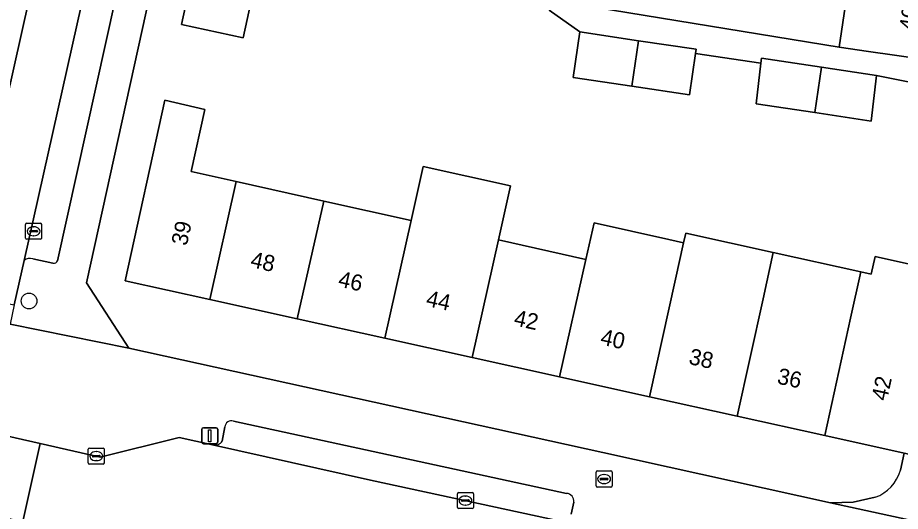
# Model space of a CAD drawing. Extents: x 162172 to 163187, y 382874 to 383685.
# Drawn here: x 162963.6 to 163018.5, y 383107.2 to 383137.9 of the extents above; entities that cross this region are included whole.
import ezdxf

# ---------------------------------------------------------------- set-up
doc = ezdxf.new("R2010")
doc.units = 0
for name, color, linetype in [('IMGEO_Boom', 7, 'Continuous'), ('IMGEO_Brandkraan', 7, 'Continuous'), ('IMGEO_Erf', 7, 'Continuous'), ('IMGEO_Kolk', 7, 'Continuous'), ('IMGEO_Lichtmast', 7, 'Continuous'), ('IMGEO_Pand', 7, 'Continuous'), ('IMGEO_Pand_nummerreeks', 7, 'Continuous'), ('IMGEO_Parkeervlak_open', 7, 'Continuous'), ('IMGEO_Rijbaan_lokaal_open', 7, 'Continuous'), ('IMGEO_Voetpad_open', 7, 'Continuous')]:
    doc.layers.add(name, color=color, linetype=linetype)

msp = doc.modelspace()

# ---------------------------------------------------------------- linework, layer by layer
at = {"layer": 'IMGEO_Boom'}
msp.add_circle((162964.351, 383120.27), 0.489, dxfattribs=at)
at = {"layer": 'IMGEO_Brandkraan'}
for p, q in [((162999.584, 383108.78), (162999.584, 383109.632)), ((162999.659, 383109.706), (163000.511, 383109.706)), ((163000.072, 383109.486), (163000.097, 383109.486)), ((163000.585, 383109.632), (163000.585, 383108.78)), ((162999.843, 383109.2), (162999.843, 383109.212)), ((163000.281, 383109.163), (162999.883, 383109.163)), ((162999.886, 383109.249), (163000.284, 383109.249)), ((163000.095, 383108.926), (163000.07, 383108.926)), ((163000.327, 383109.212), (163000.327, 383109.2)), ((163000.511, 383108.706), (162999.659, 383108.706))]:
    msp.add_line(p, q, dxfattribs=at)
for points in [[(162999.584, 383108.78), (162999.584, 383109.632)], [(162999.659, 383109.706), (163000.511, 383109.706)], [(163000.585, 383109.632), (163000.585, 383108.78)], [(163000.511, 383108.706), (162999.659, 383108.706)]]:
    msp.add_lwpolyline(points, dxfattribs=at)
for centre, radius, start, end in [((162999.661, 383109.63), 0.0765, 91.552, 178.448), ((162999.661, 383109.63), 0.0765, 91.552, 178.448), ((163000.509, 383109.63), 0.0765, 1.552, 88.448), ((163000.509, 383109.63), 0.0765, 1.552, 88.448), ((162999.883, 383109.209), 0.0403, 85.8775, 175.7526), ((162999.88, 383109.199), 0.0366, 178.938, 274.7102), ((163000.284, 383109.206), 0.043, 264.8664, 352.4533), ((163000.288, 383109.211), 0.0386, 1.7309, 96.639), ((162999.661, 383108.782), 0.0765, 181.552, 268.448), ((162999.661, 383108.782), 0.0765, 181.552, 268.448), ((163000.509, 383108.782), 0.0765, 271.552, 358.448), ((163000.509, 383108.782), 0.0765, 271.552, 358.448)]:
    msp.add_arc(centre, radius, start, end, dxfattribs=at)
for centre, major_axis, ratio, start_param, end_param in [((163000.071, 383109.206), (-0.387, 0.002), 0.722429, 4.712389, 7.853982), ((163000.096, 383109.206), (-0.39, 0.002), 0.717154, 1.570796, 4.712389)]:
    msp.add_ellipse(centre, major_axis=major_axis, ratio=ratio, start_param=start_param, end_param=end_param, dxfattribs=at)
at = {"layer": 'IMGEO_Erf'}
for points in [[(162972.855, 383143.81), (162967.919, 383121.404), (162970.558, 383117.347), (163000, 383110.85), (163014.15, 383107.727), (163015.557, 383107.772), (163016.933, 383108.071)], [(162978.752, 383141.667), (162977.651, 383136.621), (162973.823, 383137.457), (162974.899, 383142.39)], [(162999.585, 383138.494), (163014.686, 383136.04), (163015.064, 383138.536)], [(163020.226, 383133.633), (163017.008, 383134.284), (163016.682, 383131.443), (163013.169, 383131.974), (163009.537, 383132.523), (163009.828, 383135.047), (163005.768, 383135.654), (163005.384, 383133.079), (163001.8, 383133.614), (162998.16, 383134.156), (162998.582, 383136.984), (162996.669, 383138.332)], [(163018.493, 383109.759), (163018.734, 383110.811), (163013.791, 383111.904), (163008.349, 383113.107), (163002.908, 383114.31), (163000, 383114.953), (162997.317, 383115.546), (162991.884, 383116.747), (162986.45, 383117.949), (162981.018, 383119.15), (162975.585, 383120.351), (162970.321, 383121.515), (162972.793, 383132.751), (162975.271, 383132.165), (162974.418, 383128.309), (162977.226, 383127.685), (162982.659, 383126.477), (162988.089, 383125.269), (162988.842, 383128.633), (162994.274, 383127.426), (162993.521, 383124.062), (162998.953, 383122.854), (162999.46, 383125.119), (163004.1, 383124.088), (163005.024, 383123.883), (163005.159, 383124.492), (163010.599, 383123.282), (163016.039, 383122.074), (163016.681, 383121.931), (163016.924, 383123.028), (163019.425, 383122.469)]]:
    msp.add_lwpolyline(points, dxfattribs=at)
msp.add_arc((163016.052, 383110.45), 2.537, 290.3169, 344.1967, dxfattribs=at)
at = {"layer": 'IMGEO_Kolk'}
for p, q in [((162964.134, 383124.175), (162964.134, 383125.027)), ((162964.209, 383125.101), (162965.061, 383125.101)), ((162964.622, 383124.881), (162964.647, 383124.881)), ((162965.135, 383125.027), (162965.135, 383124.175)), ((162964.393, 383124.595), (162964.393, 383124.607)), ((162964.831, 383124.558), (162964.433, 383124.558)), ((162964.436, 383124.644), (162964.834, 383124.644)), ((162964.645, 383124.321), (162964.62, 383124.321)), ((162964.877, 383124.607), (162964.877, 383124.595)), ((162965.061, 383124.101), (162964.209, 383124.101)), ((162968.028, 383110.202), (162968.028, 383111.054)), ((162968.103, 383111.128), (162968.955, 383111.128)), ((162969.029, 383111.054), (162969.029, 383110.202)), ((162968.287, 383110.622), (162968.287, 383110.634)), ((162968.725, 383110.585), (162968.327, 383110.585)), ((162968.33, 383110.671), (162968.728, 383110.671)), ((162968.516, 383110.908), (162968.541, 383110.908)), ((162968.771, 383110.634), (162968.771, 383110.622)), ((162968.955, 383110.128), (162968.103, 383110.128)), ((162968.539, 383110.348), (162968.514, 383110.348)), ((162991.043, 383108.368), (162991.895, 383108.368)), ((162990.968, 383107.442), (162990.968, 383108.294)), ((162991.227, 383107.862), (162991.227, 383107.874)), ((162991.665, 383107.825), (162991.267, 383107.825)), ((162991.27, 383107.911), (162991.668, 383107.911)), ((162991.456, 383108.148), (162991.481, 383108.148)), ((162991.711, 383107.874), (162991.711, 383107.862)), ((162991.969, 383108.294), (162991.969, 383107.442)), ((162991.895, 383107.368), (162991.043, 383107.368)), ((162991.479, 383107.588), (162991.454, 383107.588))]:
    msp.add_line(p, q, dxfattribs=at)
for points in [[(162964.134, 383124.175), (162964.134, 383125.027)], [(162964.209, 383125.101), (162965.061, 383125.101)], [(162965.135, 383125.027), (162965.135, 383124.175)], [(162965.061, 383124.101), (162964.209, 383124.101)], [(162968.028, 383110.202), (162968.028, 383111.054)], [(162968.103, 383111.128), (162968.955, 383111.128)], [(162969.029, 383111.054), (162969.029, 383110.202)], [(162968.955, 383110.128), (162968.103, 383110.128)], [(162991.043, 383108.368), (162991.895, 383108.368)], [(162990.968, 383107.442), (162990.968, 383108.294)], [(162991.969, 383108.294), (162991.969, 383107.442)], [(162991.895, 383107.368), (162991.043, 383107.368)]]:
    msp.add_lwpolyline(points, dxfattribs=at)
for centre, radius, start, end in [((162964.211, 383125.025), 0.0765, 91.552, 178.448), ((162964.211, 383125.025), 0.0765, 91.552, 178.448), ((162965.059, 383125.025), 0.0765, 1.552, 88.448), ((162965.059, 383125.025), 0.0765, 1.552, 88.448), ((162964.433, 383124.604), 0.0403, 85.8775, 175.7526), ((162964.43, 383124.594), 0.0366, 178.938, 274.7102), ((162964.834, 383124.601), 0.043, 264.8664, 352.4533), ((162964.838, 383124.606), 0.0386, 1.7309, 96.639), ((162964.211, 383124.177), 0.0765, 181.552, 268.448), ((162964.211, 383124.177), 0.0765, 181.552, 268.448), ((162965.059, 383124.177), 0.0765, 271.552, 358.448), ((162965.059, 383124.177), 0.0765, 271.552, 358.448), ((162968.105, 383111.052), 0.0765, 91.552, 178.448), ((162968.105, 383111.052), 0.0765, 91.552, 178.448), ((162968.953, 383111.052), 0.0765, 1.552, 88.448), ((162968.953, 383111.052), 0.0765, 1.552, 88.448), ((162968.327, 383110.631), 0.0403, 85.8775, 175.7526), ((162968.324, 383110.621), 0.0366, 178.938, 274.7102), ((162968.728, 383110.628), 0.043, 264.8664, 352.4533), ((162968.732, 383110.633), 0.0386, 1.7309, 96.639), ((162968.105, 383110.204), 0.0765, 181.552, 268.448), ((162968.105, 383110.204), 0.0765, 181.552, 268.448), ((162968.953, 383110.204), 0.0765, 271.552, 358.448), ((162968.953, 383110.204), 0.0765, 271.552, 358.448), ((162991.045, 383108.292), 0.0765, 91.552, 178.448), ((162991.045, 383108.292), 0.0765, 91.552, 178.448), ((162991.893, 383108.292), 0.0765, 1.552, 88.448), ((162991.893, 383108.292), 0.0765, 1.552, 88.448), ((162991.267, 383107.871), 0.0403, 85.8775, 175.7526), ((162991.264, 383107.861), 0.0366, 178.938, 274.7102), ((162991.668, 383107.868), 0.043, 264.8664, 352.4533), ((162991.672, 383107.873), 0.0386, 1.7309, 96.639), ((162991.045, 383107.444), 0.0765, 181.552, 268.448), ((162991.045, 383107.444), 0.0765, 181.552, 268.448), ((162991.893, 383107.444), 0.0765, 271.552, 358.448), ((162991.893, 383107.444), 0.0765, 271.552, 358.448)]:
    msp.add_arc(centre, radius, start, end, dxfattribs=at)
for centre, major_axis, ratio, start_param, end_param in [((162964.621, 383124.601), (-0.387, 0.002), 0.722429, 4.712389, 7.853982), ((162964.646, 383124.601), (-0.39, 0.002), 0.717154, 1.570796, 4.712389), ((162968.515, 383110.628), (-0.387, 0.002), 0.722429, 4.712389, 7.853982), ((162968.54, 383110.628), (-0.39, 0.002), 0.717154, 1.570796, 4.712389), ((162991.455, 383107.868), (-0.387, 0.002), 0.722429, 4.712389, 7.853982), ((162991.48, 383107.868), (-0.39, 0.002), 0.717154, 1.570796, 4.712389)]:
    msp.add_ellipse(centre, major_axis=major_axis, ratio=ratio, start_param=start_param, end_param=end_param, dxfattribs=at)
at = {"layer": 'IMGEO_Lichtmast'}
for p, q in [((162975.084, 383111.497), (162975.084, 383112.297)), ((162975.084, 383112.297), (162975.084, 383111.497)), ((162975.184, 383112.397), (162975.974, 383112.397)), ((162975.974, 383112.397), (162975.184, 383112.397)), ((162976.074, 383112.297), (162976.074, 383111.497)), ((162976.074, 383111.497), (162976.074, 383112.297)), ((162975.974, 383111.397), (162975.184, 383111.397)), ((162975.184, 383111.397), (162975.974, 383111.397))]:
    msp.add_line(p, q, dxfattribs=at)
msp.add_lwpolyline([(162975.504, 383112.272), (162975.654, 383112.272), (162975.654, 383111.522), (162975.504, 383111.522), (162975.504, 383112.272)], dxfattribs=at)
for centre, start, end in [((162975.184, 383112.297), 90, 180), ((162975.184, 383112.297), 90, 180), ((162975.974, 383112.297), 0, 90), ((162975.974, 383112.297), 360, 90), ((162975.184, 383111.497), 180, 270), ((162975.184, 383111.497), 180, 270), ((162975.974, 383111.497), 270, 0), ((162975.974, 383111.497), 270, 0)]:
    msp.add_arc(centre, 0.1, start, end, dxfattribs=at)
at = {"layer": 'IMGEO_Pand'}
for points in [[(162975.371, 383145.354), (162974.899, 383142.39), (162973.823, 383137.457), (162977.651, 383136.621), (162978.752, 383141.667), (162979.199, 383144.633)], [(163022.37, 383139.819), (163011.949, 383141.4), (163008.057, 383141.991), (163007.702, 383139.65), (163009.428, 383139.389), (163015.064, 383138.536), (163014.686, 383136.04), (163016.505, 383135.765), (163021.653, 383135.053)], [(163002.231, 383136.441), (162998.582, 383136.984), (162998.16, 383134.156), (163001.8, 383133.614)], [(163005.768, 383135.654), (163005.806, 383135.909), (163002.231, 383136.441), (163001.8, 383133.614), (163005.384, 383133.079)], [(163013.6, 383134.799), (163009.864, 383135.364), (163009.828, 383135.047), (163009.537, 383132.523), (163013.169, 383131.974)], [(163017.008, 383134.284), (163013.6, 383134.799), (163013.169, 383131.974), (163016.682, 383131.443)], [(162975.585, 383120.351), (162977.226, 383127.685), (162974.418, 383128.309), (162975.271, 383132.165), (162972.793, 383132.751), (162970.321, 383121.515)], [(162993.521, 383124.062), (162994.274, 383127.426), (162988.842, 383128.633), (162988.089, 383125.269), (162986.45, 383117.949), (162991.884, 383116.747)], [(162982.659, 383126.477), (162977.226, 383127.685), (162975.585, 383120.351), (162981.018, 383119.15)], [(162982.659, 383126.477), (162981.018, 383119.15), (162986.45, 383117.949), (162988.089, 383125.269)], [(163004.523, 383121.615), (163005.024, 383123.883), (163004.1, 383124.088), (162999.46, 383125.119), (162998.953, 383122.854), (162997.317, 383115.546), (163000, 383114.953), (163002.908, 383114.31)], [(163009.963, 383120.405), (163010.599, 383123.282), (163005.159, 383124.492), (163005.024, 383123.883), (163004.523, 383121.615), (163002.908, 383114.31), (163008.349, 383113.107)], [(162998.953, 383122.854), (162993.521, 383124.062), (162991.884, 383116.747), (162997.317, 383115.546)], [(163015.403, 383119.196), (163016.039, 383122.074), (163010.599, 383123.282), (163009.963, 383120.405), (163008.349, 383113.107), (163013.791, 383111.904)], [(163021.966, 383121.901), (163019.425, 383122.469), (163016.924, 383123.028), (163016.681, 383121.931), (163016.039, 383122.074), (163015.403, 383119.196), (163013.791, 383111.904), (163018.734, 383110.811), (163019.497, 383110.642)]]:
    msp.add_lwpolyline(points, close=True, dxfattribs=at)
at = {"layer": 'IMGEO_Parkeervlak_open'}
for points in [[(162961.044, 383124.266), (162965.268, 383143.121), (162966.059, 383147.348), (162966.461, 383150.066), (162972.803, 383192.564), (162973.231, 383195.286), (162979.423, 383236.668), (162979.85, 383239.428), (162984.085, 383267.824)], [(162987.312, 383267.33), (162983.074, 383238.918), (162982.697, 383236.132), (162976.489, 383194.817), (162976.089, 383192.091), (162969.728, 383149.579), (162969.289, 383146.836), (162968.82, 383144.072), (162964.054, 383122.788)], [(162966.118, 383122.769), (162970.319, 383141.775)], [(162964.583, 383122.884), (162965.838, 383122.619)], [(162997.752, 383108.316), (162977.053, 383112.808)], [(162976.523, 383112.45), (162976.356, 383111.564)], [(162975.76, 383111.323), (162985.56, 383109.143), (162998.226, 383106.407)], [(162998.044, 383107.028), (162998.198, 383107.774)]]:
    msp.add_lwpolyline(points, dxfattribs=at)
for centre, radius, start, end in [((162964.399, 383122.394), 0.524, 69.4097, 131.1619), ((162965.901, 383122.838), 0.228, 254.0283, 342.3289), ((162976.928, 383112.421), 0.406, 72.147, 175.9288), ((162975.878, 383111.888), 0.577, 258.1808, 325.8523), ((162997.716, 383107.832), 0.486, 353.1837, 85.7168)]:
    msp.add_arc(centre, radius, start, end, dxfattribs=at)
at = {"layer": 'IMGEO_Rijbaan_lokaal_open'}
for points in [[(162960.241, 383120.675), (162963.424, 383120.03), (162964.054, 383122.788), (162968.82, 383144.072), (162969.289, 383146.836), (162966.059, 383147.348), (162965.268, 383143.121), (162961.044, 383124.266)], [(162954.382, 383113.777), (162953.305, 383108.932), (162963.964, 383106.56), (162965.041, 383111.409), (162961.906, 383112.112), (162955.375, 383113.558)], [(162998.345, 383100.64), (162999.573, 383106.093), (162998.226, 383106.407), (162985.56, 383109.143), (162975.76, 383111.323), (162973.673, 383111.787), (162968.771, 383110.572), (162965.041, 383111.409), (162963.964, 383106.56), (162966.126, 383106.079), (162971.268, 383104.961), (162974.997, 383105.942), (162997.508, 383100.834)]]:
    msp.add_lwpolyline(points, close=True, dxfattribs=at)
at = {"layer": 'IMGEO_Voetpad_open'}
for points in [[(162967.919, 383121.404), (162972.855, 383143.81), (162973.072, 383145.005), (162973.166, 383145.668), (162973.249, 383146.248), (162973.386, 383147.159), (162979.829, 383189.966), (162980.052, 383191.449), (162987.141, 383238.55), (162987.353, 383239.958), (162987.775, 383242.751), (162988.429, 383247.078), (162990.26, 383259.714), (162991.274, 383266.454), (162991.407, 383267.283)], [(163043.453, 383259.501), (163043.302, 383258.58), (163042.291, 383251.846), (163041.773, 383248.496), (163041.692, 383247.97), (163039.68, 383234.953), (163039.263, 383232.162), (163039.037, 383230.674), (163024.437, 383134.63), (163024.221, 383133.207), (163023.786, 383130.253), (163021.966, 383121.901), (163019.497, 383110.642), (163018.734, 383110.811), (163018.493, 383109.759)], [(162970.319, 383141.775), (162966.118, 383122.769)], [(162996.669, 383138.332), (162998.582, 383136.984), (163002.231, 383136.441), (163005.806, 383135.909), (163005.768, 383135.654), (163009.828, 383135.047), (163009.864, 383135.364), (163013.6, 383134.799), (163017.008, 383134.284), (163020.226, 383133.633), (163024.221, 383133.207), (163024.437, 383134.63), (163021.653, 383135.053), (163016.505, 383135.765), (163014.686, 383136.04), (162999.585, 383138.494)], [(163025.113, 383105.327), (163021.691, 383106.09), (163014.15, 383107.727), (163000, 383110.85), (162970.558, 383117.347), (162963.175, 383118.833), (162959.964, 383119.516), (162952.155, 383121.467), (162908.878, 383131), (162908.832, 383130.883), (162900.887, 383132.611), (162897.714, 383133.338), (162893.836, 383129.896), (162897.009, 383129.178), (162902.768, 383127.876), (162902.668, 383127.387), (162904.361, 383127.004), (162907.758, 383126.235), (162908.106, 383126.159)], [(162964.054, 383122.788), (162963.424, 383120.03), (162963.175, 383118.833), (162970.558, 383117.347), (162967.919, 383121.404)], [(162965.838, 383122.619), (162964.583, 383122.884)], [(162950.148, 383114.711), (162954.382, 383113.777), (162955.375, 383113.558), (162961.906, 383112.112), (162965.041, 383111.409), (162968.771, 383110.572), (162973.673, 383111.787), (162975.76, 383111.323)], [(162977.053, 383112.808), (162997.752, 383108.316)], [(162976.356, 383111.564), (162976.523, 383112.45)], [(163016.933, 383108.071), (163015.557, 383107.772), (163014.15, 383107.727), (163021.691, 383106.09), (163022.495, 383109.64)], [(162998.198, 383107.774), (162998.044, 383107.028)]]:
    msp.add_lwpolyline(points, dxfattribs=at)
for centre, radius, start, end in [((162964.399, 383122.394), 0.524, 69.4097, 131.1619), ((162965.901, 383122.838), 0.228, 254.0283, 342.3289), ((162976.928, 383112.421), 0.406, 72.147, 175.9288), ((162975.878, 383111.888), 0.577, 258.1808, 325.8523), ((163016.052, 383110.45), 2.537, 290.3169, 344.1967), ((162997.716, 383107.832), 0.486, 353.1837, 85.7168)]:
    msp.add_arc(centre, radius, start, end, dxfattribs=at)

# ---------------------------------------------------------------- texts
at = {"layer": 'IMGEO_Pand_nummerreeks'}
for s, rotation, p in [('40', 81.4495, (163019.4, 383137.015)), ('39', 77.5922, (162974.15, 383123.655)), ('48', 347.5325, (162978.054, 383122.386)), ('46', 347.5325, (162983.509, 383121.179)), ('44', 347.5324, (162988.967, 383119.973)), ('42', 347.5325, (162994.422, 383118.767)), ('40', 347.5324, (162999.802, 383117.578)), ('38', 347.5324, (163005.294, 383116.364)), ('36', 347.5324, (163010.782, 383115.149)), ('42', 77.6301, (163017.656, 383114.015))]:
    msp.add_text(s, height=1, rotation=rotation, dxfattribs=at).set_placement(p)

doc.saveas('drawing.dxf')
